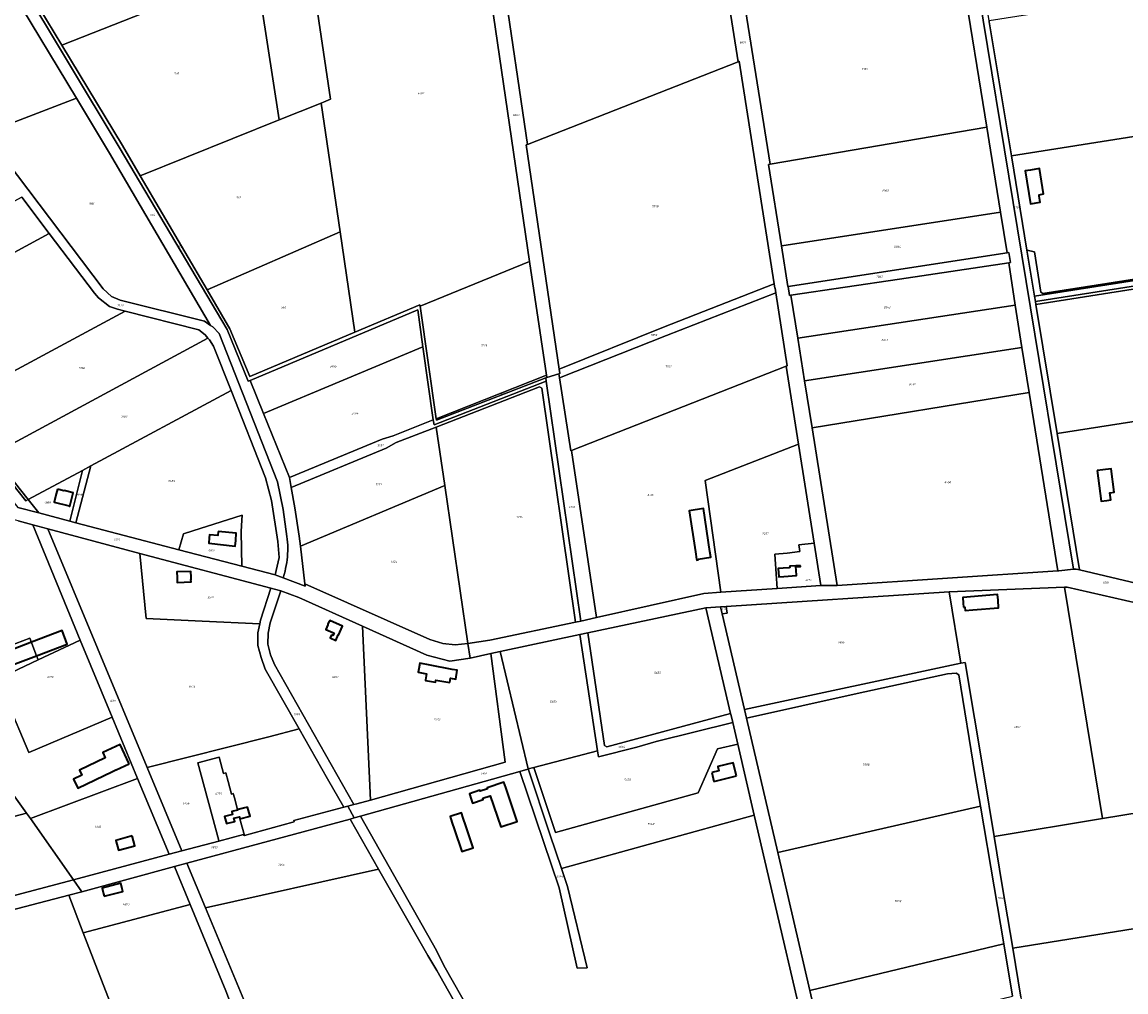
# Model space of a CAD drawing. Extents: x 177930 to 190767, y 381068 to 392034.
# Tile 307 of 318: x 186412 to 187385, y 385184 to 386039. Entities that reach past the tile are written whole.
import ezdxf
from ezdxf.enums import TextEntityAlignment as Align

# ---------------------------------------------------------------- set-up
doc = ezdxf.new("R2010")
doc.units = 0
for name, color, linetype, lineweight in [('B-XX-KG-GRENS_PERCEEL-GV', 150, 'Continuous', 25), ('B-XX-KG-GRENS_PERCEEL-S', 150, 'Continuous', 25), ('B-XX-OG-BEBOUWING-G', 7, 'Continuous', 35)]:
    doc.layers.add(name, color=color, linetype=linetype, lineweight=lineweight)
doc.styles.add('NLCS-ISO', font='NLCS-ISO.ttf', dxfattribs={"height": 1.8})

# ---------------------------------------------------------------- blocks, each defined once
blk = doc.blocks.new('SKG-PERCEELNUMMER-SO')
at = {"layer": 'DefPoints'}
blk.add_point((0, 0), dxfattribs=at)
at = {"style": 'NLCS-ISO', "oblique": 10, "flags": 1}
blk.add_attdef('GEMEENTECODE', text='', height=1.8, dxfattribs=at).set_placement((-0.5, 2.55), align=Align.MIDDLE_RIGHT)
at = {"style": 'NLCS-ISO', "oblique": 10}
blk.add_attdef('PERCEELNUMMER', text='', height=1.8, dxfattribs=at).set_placement((0, 0), align=Align.MIDDLE_CENTER)
at = {"style": 'NLCS-ISO', "oblique": 10, "flags": 1}
blk.add_attdef('SECTIE', text='', height=1.8, dxfattribs=at).set_placement((0.5, 2.5), align=Align.MIDDLE_LEFT)

msp = doc.modelspace()

# ---------------------------------------------------------------- linework, layer by layer
at = {"layer": 'B-XX-KG-GRENS_PERCEEL-GV'}
for points in [[(186859.629, 385827.951), (186822.424, 386081.296), (186815.259, 386129.486), (186802.593, 386214.678), (186705.28, 386176.325), (186656.521, 386156.807), (186684.162, 385970.88), (186675.985, 385967.599), (186692.534, 385854.113), (186705.455, 385765.509), (186762.821, 385789.62), (186763.004, 385788.36)], [(186656.521, 386156.807), (186628.379, 386145.71), (186551.681, 386115.406), (186420.358, 386063.701), (186447.405, 386018.709), (186618.25, 386086.234), (186638.709, 385952.642), (186675.985, 385967.599), (186684.162, 385970.88)], [(186835.956, 386078.46), (186836.177, 386076.962), (186857.734, 385931.041), (187043.309, 386003.978), (187019.862, 386152.69)], [(186835.956, 386078.46), (186827.7, 386134.348), (186815.259, 386129.486), (186822.424, 386081.296), (186859.629, 385827.951), (186874.365, 385727.587), (186874.636, 385725.743), (186885.304, 385728.923), (186886.161, 385729.179), (186885.593, 385733.044), (186856.561, 385930.58), (186857.734, 385931.041), (186836.177, 386076.962)], [(187304.531, 385797.439), (187297.885, 385837.846), (187284.198, 385921.062), (187264.75, 386039.306), (187264.625, 386040.065), (187252.908, 386111.302), (187247.965, 386110.547), (187339.09, 385556.509), (187341.405, 385556.736), (187344.232, 385556.065), (187324.447, 385676.349), (187305.742, 385790.067), (187305.342, 385792.505)], [(187594.862, 386092.187), (187264.625, 386040.065), (187264.75, 386039.306), (187284.198, 385921.062), (187613.439, 385973.027), (187594.981, 386091.427)], [(186516.276, 385903.515), (186638.709, 385952.642), (186618.25, 386086.234), (186447.405, 386018.709), (186500.729, 385930.007)], [(187241.158, 386078.98), (187049.845, 386049.726), (187071.629, 385913.677), (187262.565, 385946.369)], [(186404.22, 386065.085), (186312.569, 386029.689), (186379.822, 385940.943), (186460.134, 385971.888)], [(186161.183, 385921.469), (186164.18, 385917.688), (186165.265, 385918.511), (186183.622, 385895.191), (186182.365, 385894.381), (186231.601, 385832.628), (186297.063, 385750.523), (186408.365, 385610.925), (186427.042, 385606.144), (186417.599, 385617.988), (186415.602, 385616.915), (186383.851, 385656.427), (186386.016, 385657.598), (186350.622, 385701.989), (186292.56, 385774.81), (186267.336, 385806.445), (186192.81, 385899.914), (186190.796, 385898.808), (186127.751, 385978.416), (186083.061, 386034.847), (186074.24, 386031.161), (186148.728, 385937.183), (186158.593, 385924.736)], [(187043.309, 386003.978), (186857.734, 385931.041), (186856.561, 385930.58), (186885.593, 385733.044), (186977.528, 385769.913), (187075.08, 385808.319), (187044.268, 386004.355)], [(186379.822, 385940.943), (186483.699, 385803.868), (186490.997, 385796.969), (186498.815, 385793.888), (186573.043, 385775.248), (186578.46, 385771.547), (186489.276, 385923.315), (186460.134, 385971.888)], [(187297.885, 385837.846), (187304.536, 385836.486), (187310.152, 385800.951), (187312.044, 385799.552), (187420.9, 385816.709), (187525.503, 385833.55), (187631.835, 385850.026), (187632.481, 385851.138), (187613.974, 385969.598), (187613.439, 385973.027), (187284.198, 385921.062)], [(186638.709, 385952.642), (186516.276, 385903.515), (186575.381, 385802.801), (186692.534, 385854.113), (186675.985, 385967.599)], [(187070.662, 385913.512), (187070.151, 385913.424), (187081.531, 385841.667), (187081.827, 385841.712), (187274.717, 385871.313), (187265.859, 385926.019), (187262.565, 385946.369), (187071.629, 385913.677)], [(186411.905, 385884.503), (186267.336, 385806.445), (186292.56, 385774.81), (186436.141, 385852.537)], [(187280.506, 385835.579), (187274.717, 385871.313), (187081.827, 385841.712), (187081.531, 385841.667), (187087.224, 385805.72), (187087.423, 385805.751), (187280.517, 385835.51)], [(186436.141, 385852.537), (186292.56, 385774.81), (186350.622, 385701.989), (186503.237, 385784.069), (186496.414, 385785.792), (186489.427, 385788.306), (186479.725, 385795.891), (186476.082, 385799.858)], [(186575.381, 385802.801), (186595.508, 385768.505), (186612.924, 385726.617), (186705.455, 385765.509), (186692.534, 385854.113)], [(187312.044, 385799.552), (187310.152, 385800.951), (187304.536, 385836.486), (187297.885, 385837.846), (187304.531, 385797.439), (187632.839, 385848.846), (187632.481, 385851.138), (187631.835, 385850.026), (187525.503, 385833.55), (187420.9, 385816.709)], [(187304.531, 385797.439), (187305.342, 385792.505), (187633.61, 385843.906), (187632.839, 385848.846)], [(187280.517, 385835.51), (187087.423, 385805.751), (187088.644, 385797.992), (187089.929, 385798.182), (187185.752, 385812.366), (187281.932, 385826.774), (187283.463, 385827.003), (187282.049, 385835.746)], [(187305.342, 385792.505), (187305.742, 385790.067), (187633.949, 385841.733), (187633.61, 385843.906)], [(187633.949, 385841.733), (187305.742, 385790.067), (187324.447, 385676.349), (187651.839, 385727.228)], [(186859.629, 385827.951), (186763.004, 385788.36), (186777.369, 385689.296), (186874.365, 385727.587)], [(187287.668, 385789.341), (187281.932, 385826.774), (187185.752, 385812.366), (187089.929, 385798.182), (187095.976, 385760.362)], [(187075.08, 385808.319), (186977.528, 385769.913), (186885.593, 385733.044), (186886.161, 385729.179), (186885.304, 385728.923), (186885.842, 385725.448), (186980.383, 385762.536), (187076.637, 385800.361), (187076.012, 385804.398), (187075.715, 385804.28)], [(186896.581, 385661.245), (187085.86, 385735.692), (187086.604, 385735.985), (187076.637, 385800.361), (186980.383, 385762.536), (186885.842, 385725.448), (186895.837, 385660.952)], [(187287.668, 385789.341), (187095.976, 385760.362), (187102.022, 385722.543), (187293.404, 385751.909)], [(186350.622, 385701.989), (186386.016, 385657.598), (186576.072, 385760.395), (186573.53, 385763.354), (186568.058, 385767.702), (186503.237, 385784.069)], [(186613.332, 385723.053), (186625.099, 385693.873), (186765.589, 385752.617), (186760.979, 385785.142)], [(186465.552, 385643.754), (186472.887, 385647.695), (186596.48, 385714.105), (186581.031, 385753.188), (186577.505, 385758.727), (186576.072, 385760.395), (186386.016, 385657.598), (186417.599, 385617.988)], [(186625.099, 385693.873), (186647.836, 385637.485), (186729.655, 385671.203), (186739.214, 385674.234), (186774.714, 385688.249), (186765.589, 385752.617)], [(187293.404, 385751.909), (187102.022, 385722.543), (187108.696, 385681.164), (187299.761, 385712.348)], [(186885.304, 385728.923), (186874.636, 385725.743), (186873.771, 385725.406), (186874.211, 385722.352), (186904.739, 385510.9), (186918.479, 385513.954), (186896.581, 385661.245), (186895.837, 385660.952), (186885.842, 385725.448)], [(187096.628, 385666.951), (187085.86, 385735.692), (186896.581, 385661.245), (186918.479, 385513.954), (187013.101, 385535.265), (187028.274, 385536.298), (187014.267, 385634.765)], [(186647.836, 385637.485), (186649.449, 385628.577), (186733.215, 385663.295), (186742.098, 385668.265), (186777.246, 385681.954), (186868.347, 385717.436), (186870.246, 385716.138), (186900.074, 385509.924), (186904.739, 385510.9), (186874.211, 385722.352), (186775.331, 385683.893), (186774.714, 385688.249), (186739.214, 385674.234), (186729.655, 385671.203)], [(186874.636, 385725.743), (186874.365, 385727.587), (186777.369, 385689.296), (186777.567, 385687.928), (186873.771, 385725.406)], [(187324.447, 385676.349), (187344.232, 385556.065), (187691.462, 385473.616), (187651.839, 385727.228)], [(186550.305, 385573.787), (186554.526, 385587.774), (186562.843, 385590.419), (186606.1, 385604.087), (186605.719, 385595.183), (186605.445, 385589.51), (186606.015, 385559.279), (186635.295, 385551.654), (186638.711, 385566.965), (186637.591, 385581.117), (186632.128, 385617.185), (186626.927, 385637.08), (186596.48, 385714.105), (186472.887, 385647.695), (186459.692, 385597.545), (186514.614, 385583.081)], [(186900.074, 385509.924), (186870.246, 385716.138), (186868.347, 385717.436), (186777.246, 385681.954), (186784.807, 385630.392), (186805.246, 385491.019), (186824.482, 385494.109)], [(187108.696, 385681.164), (187130.745, 385542.343), (187325.286, 385555.166), (187299.761, 385712.348)], [(186777.246, 385681.954), (186742.098, 385668.265), (186733.215, 385663.295), (186649.449, 385628.577), (186652.702, 385610.604), (186656.574, 385585.706), (186657.589, 385576.948), (186784.807, 385630.392)], [(187028.274, 385536.298), (187077.674, 385539.66), (187076.863, 385552.475), (187075.774, 385569.7), (187086.514, 385570.859), (187097.726, 385572.064), (187097.475, 385574.169), (187096.996, 385577.994), (187110.316, 385579.572), (187096.628, 385666.951), (187014.267, 385634.765)], [(186386.016, 385657.598), (186383.851, 385656.427), (186415.602, 385616.915), (186417.599, 385617.988)], [(186424.972, 385480.265), (186426.358, 385476.618), (186463.521, 385494.038), (186421.657, 385595.698), (186408.83, 385599.116), (186233.783, 385644.278), (186215.129, 385616.815), (186325.659, 385466.64), (186346.042, 385439.03), (186358.164, 385444.704), (186327.488, 385525.275), (186374.32, 385542.9), (186393.152, 385492.653), (186400.584, 385488.88), (186419.019, 385495.923)], [(186465.552, 385643.754), (186417.599, 385617.988), (186427.042, 385606.144), (186454.301, 385598.965)], [(186459.692, 385597.545), (186472.887, 385647.695), (186465.552, 385643.754), (186454.301, 385598.965)], [(186661.437, 385543.731), (186771.657, 385494.648), (186783.096, 385491.005), (186793.945, 385489.938), (186805.246, 385491.019), (186784.807, 385630.392), (186657.589, 385576.948)], [(186554.526, 385587.774), (186550.305, 385573.787), (186606.015, 385559.279), (186605.445, 385589.51), (186605.719, 385595.183), (186606.1, 385604.087), (186562.843, 385590.419)], [(186491.568, 385426.13), (186513.929, 385371.99), (186541.783, 385305.288), (186553.035, 385308.264), (186522.489, 385381.76), (186435.058, 385592.126), (186421.657, 385595.698), (186463.521, 385494.038)], [(186629.67, 385408.916), (186656.49, 385415.711), (186626.37, 385468.567), (186622.976, 385478.883), (186620.181, 385489.311), (186620.144, 385500.462), (186621.783, 385508.511), (186570.841, 385510.891), (186521.489, 385513.1), (186516.066, 385570.534), (186435.058, 385592.126), (186522.489, 385381.76)], [(187116.158, 385542.279), (187110.316, 385579.572), (187096.996, 385577.994), (187097.475, 385574.169), (187097.726, 385572.064), (187086.514, 385570.859), (187075.774, 385569.7), (187076.863, 385552.475), (187077.674, 385539.66)], [(186631.466, 385539.742), (186516.066, 385570.534), (186521.489, 385513.1), (186570.841, 385510.891), (186621.783, 385508.511), (186622.398, 385511.526)], [(186426.358, 385476.618), (186424.972, 385480.265), (186419.019, 385495.923), (186400.584, 385488.88), (186393.152, 385492.653), (186374.32, 385542.9), (186327.488, 385525.275), (186358.164, 385444.704), (186390.797, 385459.975)], [(186681.58, 385371.682), (186695.778, 385346.766), (186699.326, 385347.708), (186704.536, 385349.089), (186634.842, 385472.427), (186631.332, 385481.171), (186628.862, 385490.421), (186629.108, 385500.075), (186630.802, 385509.175), (186640.259, 385537.396), (186631.466, 385539.742), (186622.398, 385511.526), (186621.783, 385508.511), (186620.144, 385500.462), (186620.181, 385489.311), (186622.976, 385478.883), (186626.37, 385468.567), (186656.49, 385415.711)], [(186704.536, 385349.089), (186707.393, 385349.847), (186719.303, 385353.006), (186712.199, 385506.403), (186656.238, 385531.607), (186640.259, 385537.396), (186630.802, 385509.175), (186629.108, 385500.075), (186628.862, 385490.421), (186631.332, 385481.171), (186634.842, 385472.427)], [(187239.791, 385473.652), (187229.328, 385536.524), (187032.962, 385523.656), (187033.861, 385517.926), (187029.189, 385517.127), (187048.911, 385432.987)], [(187229.328, 385536.524), (187239.791, 385473.652), (187243.475, 385474.437), (187259.805, 385376.219), (187269.029, 385320.911), (187364.496, 385336.659), (187330.901, 385540.645)], [(187330.901, 385540.645), (187364.496, 385336.659), (187482.896, 385356.189), (187456.752, 385512.534), (187333.299, 385540.742)], [(186911.052, 385500.419), (186925.529, 385401.083), (186927.622, 385399.891), (187036.716, 385429.355), (187015.018, 385522.481)], [(187151.91, 384990.957), (187149.541, 385001.123), (187135.095, 385063.119), (187128.854, 385089.902), (187117.292, 385139.524), (187106.65, 385185.193), (187078.33, 385306.734), (187050.712, 385425.255), (187048.911, 385432.987), (187029.189, 385517.127), (187027.739, 385523.314), (187015.018, 385522.481), (187036.716, 385429.355), (187037.107, 385427.681), (187038.573, 385421.387), (187043.015, 385402.323), (187057.614, 385339.67), (187115.94, 385089.357), (187156.795, 384914.02), (187156.976, 384913.242), (187170.535, 384855.052), (187184.057, 384852.998), (187163.366, 384941.791)], [(187032.962, 385523.656), (187027.739, 385523.314), (187029.189, 385517.127), (187033.861, 385517.926)], [(186825.386, 385482.24), (186807.147, 385478.05), (186789.404, 385475.656), (186768.994, 385480.821), (186712.199, 385506.403), (186719.303, 385353.006), (186838.103, 385386.52)], [(186863.434, 385381.779), (186919.391, 385396.568), (186903.955, 385498.913), (186833.627, 385483.989), (186858.432, 385380.449)], [(187038.573, 385421.387), (187037.107, 385427.681), (187036.716, 385429.355), (186927.622, 385399.891), (186925.529, 385401.083), (186911.052, 385500.419), (186903.955, 385498.913), (186919.391, 385396.568), (186920.221, 385391.068), (186953.99, 385399.734), (186971.2, 385404.565)], [(186399.08, 385440.228), (186418.074, 385394.949), (186491.568, 385426.13), (186463.521, 385494.038), (186426.358, 385476.618), (186390.797, 385459.975)], [(186858.432, 385380.449), (186833.627, 385483.989), (186825.386, 385482.24), (186838.103, 385386.52), (186719.303, 385353.006), (186707.393, 385349.847), (186704.536, 385349.089), (186699.326, 385347.708), (186705.096, 385337.289), (186710.517, 385338.755), (186850.889, 385378.33), (186857.943, 385380.319)], [(186190.744, 385433.226), (186162.074, 385426.126), (186204.703, 385287.535), (186244.392, 385297.364), (186265.817, 385302.67), (186299.014, 385310.892), (186316.883, 385245.577), (186321.931, 385246.776), (186303.825, 385312.025), (186416.078, 385341.579), (186359.001, 385420.999), (186346.042, 385439.03), (186325.659, 385466.64)], [(187078.33, 385306.734), (187257.035, 385347.613), (187252.435, 385374.793), (187237.943, 385463.539), (187235.573, 385464.933), (187227.82, 385464.232), (187148.379, 385447.001), (187050.712, 385425.255)], [(186416.078, 385341.579), (186419.63, 385336.666), (186513.929, 385371.99), (186491.568, 385426.13), (186418.074, 385394.949), (186399.08, 385440.228), (186383.974, 385432.998), (186368.234, 385425.435), (186359.001, 385420.999)], [(186863.434, 385381.779), (186882.524, 385324.361), (187008.091, 385359.569), (187025.31, 385398.332), (187043.015, 385402.323), (187038.573, 385421.387), (186971.2, 385404.565), (186953.99, 385399.734), (186920.221, 385391.068), (186919.391, 385396.568)], [(186656.49, 385415.711), (186629.67, 385408.916), (186522.489, 385381.76), (186553.035, 385308.264), (186585.796, 385316.928), (186585.631, 385317.535), (186567.14, 385385.732), (186586.061, 385390.794), (186589.846, 385376.558), (186591.768, 385377.08), (186593.817, 385369.387), (186596.74, 385358.362), (186598.37, 385358.798), (186599.344, 385355.13), (186601.821, 385345.806), (186602.154, 385344.551), (186611.031, 385346.87), (186611.861, 385343.743), (186613.152, 385338.884), (186604.263, 385336.523), (186608.179, 385321.779), (186651.02, 385333.61), (186652.093, 385333.906), (186651.76, 385335.036), (186695.778, 385346.766), (186681.58, 385371.682)], [(186863.434, 385381.779), (186858.432, 385380.449), (186877.373, 385322.917), (186887.642, 385292.617), (187057.614, 385339.67), (187043.015, 385402.323), (187025.31, 385398.332), (187008.091, 385359.569), (186882.524, 385324.361)], [(186599.344, 385355.13), (186598.37, 385358.798), (186596.74, 385358.362), (186593.817, 385369.387), (186591.768, 385377.08), (186589.846, 385376.558), (186586.061, 385390.794), (186567.14, 385385.732), (186585.631, 385317.535), (186585.796, 385316.928), (186607.389, 385322.638), (186607.877, 385321.696), (186608.179, 385321.779), (186604.263, 385336.523), (186613.152, 385338.884), (186611.861, 385343.743), (186611.031, 385346.87), (186602.154, 385344.551), (186601.821, 385345.806)], [(187115.94, 385089.357), (187057.614, 385339.67), (186887.642, 385292.617), (186892.95, 385276.956), (186910.35, 385205.223), (186901.594, 385204.748), (186885.707, 385275.819), (186850.889, 385378.33), (186710.517, 385338.755), (186777.512, 385220.401), (186784.061, 385207.06), (186857.021, 385078.432), (187012.372, 385084.987)], [(186857.943, 385380.319), (186850.889, 385378.33), (186885.707, 385275.819), (186901.594, 385204.748), (186910.35, 385205.223), (186892.95, 385276.956), (186887.642, 385292.617), (186877.373, 385322.917), (186858.432, 385380.449)], [(186457.537, 385282.825), (186541.783, 385305.288), (186513.929, 385371.99), (186419.63, 385336.666)], [(187364.496, 385336.659), (187269.029, 385320.911), (187276.224, 385277.772), (187285.383, 385222.443), (187499.521, 385256.769), (187482.896, 385356.189)], [(186416.078, 385341.579), (186303.825, 385312.025), (186321.931, 385246.776), (186457.537, 385282.825), (186419.63, 385336.666)], [(186705.096, 385337.289), (186699.326, 385347.708), (186695.778, 385346.766), (186651.76, 385335.036), (186652.093, 385333.906), (186651.02, 385333.61), (186608.179, 385321.779), (186607.877, 385321.696), (186607.389, 385322.638), (186585.796, 385316.928), (186553.035, 385308.264), (186541.783, 385305.288), (186457.537, 385282.825), (186464.925, 385272.289), (186546.546, 385294.379), (186557.367, 385297.308), (186701.409, 385336.291)], [(187106.65, 385185.193), (187277.522, 385226.363), (187269.044, 385276.663), (187257.035, 385347.613), (187078.33, 385306.734)], [(186701.409, 385336.291), (186557.367, 385297.308), (186573.83, 385257.977), (186726.529, 385292.168)], [(186726.529, 385292.168), (186769.852, 385216.073), (186777.855, 385202.694), (186828.181, 385113.872), (186956.724, 384887.004), (186967.059, 384885.409), (186962.376, 384892.694), (186857.021, 385078.432), (186784.061, 385207.06), (186777.512, 385220.401), (186710.517, 385338.755), (186705.096, 385337.289), (186701.409, 385336.291)], [(186464.925, 385272.289), (186453.361, 385269.262), (186466.214, 385236.069), (186560.349, 385261.019), (186546.546, 385294.379)], [(186623.873, 384938.384), (186642.142, 385055.767), (186627.879, 385108.407), (186612.169, 385166.386), (186573.83, 385257.977), (186557.367, 385297.308), (186546.546, 385294.379), (186560.349, 385261.019), (186591.807, 385184.991), (186599.494, 385164.528), (186605.64, 385143.466), (186615.234, 385109.015), (186629.375, 385058.232), (186629.808, 385050.46), (186623.118, 385008.559), (186619.385, 384985.174), (186614.621, 384939.751)], [(186828.181, 385113.872), (186777.855, 385202.694), (186769.852, 385216.073), (186726.529, 385292.168), (186573.83, 385257.977), (186612.169, 385166.386), (186627.879, 385108.407), (186746.481, 385111.643), (186766.79, 385112.197), (186806.674, 385113.285)], [(186362.176, 385245.395), (186371.852, 385204.069), (186395.755, 385101.977), (186429.704, 385102.971), (186470.953, 385104.492), (186516.736, 385105.595), (186466.214, 385236.069), (186453.361, 385269.262)], [(186516.736, 385105.595), (186538.668, 385106.123), (186615.234, 385109.015), (186605.64, 385143.466), (186599.494, 385164.528), (186591.807, 385184.991), (186560.349, 385261.019), (186466.214, 385236.069)], [(187285.383, 385222.443), (187292.506, 385179.415), (187303.573, 385112.231), (187305.12, 385109.416), (187307.637, 385109.046), (187405.97, 385126.176), (187507.155, 385144.134), (187508.042, 385144.284), (187508.4, 385142.174), (187513.33, 385143.011), (187512.972, 385145.121), (187518.046, 385145.982), (187499.521, 385256.769)], [(187285.302, 385180.201), (187277.522, 385226.363), (187106.65, 385185.193), (187117.292, 385139.524)]]:
    msp.add_lwpolyline(points, close=True, dxfattribs=at)
for points in [[(186404.22, 386065.085), (186460.134, 385971.888), (186489.276, 385923.315), (186578.46, 385771.547), (186580.401, 385770.221), (186586.038, 385764.458), (186637.31, 385633.55), (186642.442, 385609.095), (186645.751, 385585.538), (186646.027, 385582.976), (186646.226, 385580.407), (186646.348, 385577.834), (186646.394, 385575.258), (186646.362, 385572.681), (186646.254, 385570.107), (186646.069, 385567.537), (186645.807, 385564.974), (186645.468, 385562.42), (186645.054, 385559.877), (186644.564, 385557.348), (186643.998, 385554.834), (186642.294, 385549.019), (186661.67, 385541.717), (186661.437, 385543.731), (186657.589, 385576.948), (186656.574, 385585.706), (186652.702, 385610.604), (186649.449, 385628.577), (186647.836, 385637.485), (186625.099, 385693.873), (186613.332, 385723.053), (186611.662, 385722.351), (186592.95, 385767.819), (186497.903, 385928.548), (186363.41, 386152)], [(186363.41, 386152), (186497.903, 385928.548), (186592.95, 385767.819), (186611.662, 385722.351), (186613.332, 385723.053), (186760.979, 385785.142), (186765.589, 385752.617), (186774.714, 385688.249), (186775.331, 385683.893), (186874.211, 385722.352), (186873.771, 385725.406), (186777.567, 385687.928), (186777.369, 385689.296), (186763.004, 385788.36), (186762.821, 385789.62), (186705.455, 385765.509), (186612.924, 385726.617), (186595.508, 385768.505), (186575.381, 385802.801), (186516.276, 385903.515), (186500.729, 385930.007), (186447.405, 386018.709), (186420.358, 386063.701), (186388.609, 386116.513)], [(187019.862, 386152.69), (187043.309, 386003.978), (187044.268, 386004.355), (187075.08, 385808.319), (187075.715, 385804.28), (187076.012, 385804.398), (187076.637, 385800.361), (187086.604, 385735.985), (187085.86, 385735.692), (187096.628, 385666.951), (187110.316, 385579.572), (187116.158, 385542.279), (187128.91, 385542.222), (187130.745, 385542.343), (187108.696, 385681.164), (187102.022, 385722.543), (187095.976, 385760.362), (187089.929, 385798.182), (187088.644, 385797.992), (187087.423, 385805.751), (187087.224, 385805.72), (187081.531, 385841.667), (187070.151, 385913.424), (187070.662, 385913.512), (187071.629, 385913.677), (187049.845, 386049.726)], [(187241.158, 386078.98), (187262.565, 385946.369), (187265.859, 385926.019), (187274.717, 385871.313), (187280.506, 385835.579), (187280.517, 385835.51), (187282.049, 385835.746), (187283.463, 385827.003), (187281.932, 385826.774), (187287.668, 385789.341), (187293.404, 385751.909), (187299.761, 385712.348), (187325.286, 385555.166), (187326.122, 385555.236), (187339.09, 385556.509), (187247.965, 386110.547)], [(186411.905, 385884.503), (186436.141, 385852.537), (186476.082, 385799.858), (186479.725, 385795.891), (186489.427, 385788.306), (186496.414, 385785.792), (186503.237, 385784.069), (186568.058, 385767.702), (186573.53, 385763.354), (186576.072, 385760.395), (186577.505, 385758.727), (186581.031, 385753.188), (186596.48, 385714.105), (186626.927, 385637.08), (186632.128, 385617.185), (186637.591, 385581.117), (186638.711, 385566.965), (186635.295, 385551.654), (186642.294, 385549.019), (186643.998, 385554.834), (186644.564, 385557.348), (186645.054, 385559.877), (186645.468, 385562.42), (186645.807, 385564.974), (186646.069, 385567.537), (186646.254, 385570.107), (186646.362, 385572.681), (186646.394, 385575.258), (186646.348, 385577.834), (186646.226, 385580.407), (186646.027, 385582.976), (186645.751, 385585.538), (186642.442, 385609.095), (186637.31, 385633.55), (186586.038, 385764.458), (186580.401, 385770.221), (186578.46, 385771.547), (186573.043, 385775.248), (186498.815, 385793.888), (186490.997, 385796.969), (186483.699, 385803.868), (186379.822, 385940.943)], [(186408.83, 385599.116), (186421.657, 385595.698), (186435.058, 385592.126), (186516.066, 385570.534), (186631.466, 385539.742), (186640.259, 385537.396), (186656.238, 385531.607), (186712.199, 385506.403), (186768.994, 385480.821), (186789.404, 385475.656), (186807.147, 385478.05), (186805.246, 385491.019), (186793.945, 385489.938), (186783.096, 385491.005), (186771.657, 385494.648), (186661.437, 385543.731), (186661.67, 385541.717), (186642.294, 385549.019), (186635.295, 385551.654), (186606.015, 385559.279), (186550.305, 385573.787), (186514.614, 385583.081), (186459.692, 385597.545), (186454.301, 385598.965), (186427.042, 385606.144), (186408.365, 385610.925)], [(187691.462, 385473.616), (187344.232, 385556.065), (187341.405, 385556.736), (187339.09, 385556.509), (187326.122, 385555.236), (187325.286, 385555.166), (187130.745, 385542.343), (187128.91, 385542.222), (187116.158, 385542.279), (187077.674, 385539.66), (187028.274, 385536.298), (187013.101, 385535.265), (186918.479, 385513.954), (186904.739, 385510.9), (186900.074, 385509.924), (186824.482, 385494.109), (186805.246, 385491.019), (186807.147, 385478.05), (186825.386, 385482.24), (186833.627, 385483.989), (186903.955, 385498.913), (186911.052, 385500.419), (187015.018, 385522.481), (187027.739, 385523.314), (187032.962, 385523.656), (187229.328, 385536.524), (187330.901, 385540.645), (187333.299, 385540.742), (187456.752, 385512.534)], [(187292.506, 385179.415), (187285.383, 385222.443), (187276.224, 385277.772), (187269.029, 385320.911), (187259.805, 385376.219), (187243.475, 385474.437), (187239.791, 385473.652), (187048.911, 385432.987), (187050.712, 385425.255), (187148.379, 385447.001), (187227.82, 385464.232), (187235.573, 385464.933), (187237.943, 385463.539), (187252.435, 385374.793), (187257.035, 385347.613), (187269.044, 385276.663), (187277.522, 385226.363), (187285.302, 385180.201)], [(186362.176, 385245.395), (186453.361, 385269.262), (186464.925, 385272.289), (186457.537, 385282.825), (186321.931, 385246.776)]]:
    msp.add_lwpolyline(points, dxfattribs=at)
at = {"layer": 'B-XX-OG-BEBOUWING-G'}
for points in [[(187301.206, 385908.534), (187296.478, 385907.771), (187301.153, 385878.827), (187309.686, 385880.205), (187308.829, 385885.511), (187308.623, 385886.787), (187312.525, 385887.417), (187308.917, 385909.778)], [(187359.783, 385643.483), (187363.291, 385616.587), (187368.25, 385617.234), (187371.789, 385617.696), (187370.971, 385623.955), (187374.796, 385624.454), (187372.109, 385645.09), (187364.731, 385644.128)], [(186443.352, 385627.032), (186442.336, 385623.019), (186440.497, 385615.755), (186453.831, 385612.378), (186453.786, 385612.199), (186454.201, 385612.093), (186455.429, 385616.94), (186457.183, 385623.864), (186449.22, 385625.882), (186449.14, 385625.565)], [(187008.198, 385565.549), (187019.28, 385567.243), (187018.523, 385572.181), (187012.709, 385610.056), (187000.205, 385608.141), (187005.789, 385571.88), (187006.785, 385565.358), (187006.89, 385565.374), (187006.992, 385564.695), (187008.298, 385564.895)], [(186585.165, 385589.839), (186584.811, 385586.214), (186577.448, 385586.944), (186577.283, 385584.38), (186576.756, 385579.408), (186600.001, 385576.943), (186600.528, 385581.921), (186601.082, 385588.348)], [(186561.069, 385547.646), (186561.26, 385547.652), (186561.199, 385549.661), (186561.05, 385554.661), (186548.71, 385554.29), (186548.861, 385549.291), (186548.92, 385547.282), (186548.993, 385544.954), (186561.159, 385545.455)], [(187241.949, 385523.152), (187243.185, 385523.25), (187243.427, 385520.201), (187250.21, 385520.739), (187273.006, 385522.547), (187272.49, 385529.191), (187272.102, 385534.182), (187241.292, 385531.779), (187241.68, 385526.791)], [(186685.036, 385498.628), (186683.815, 385495.975), (186688.697, 385493.729), (186690.943, 385498.681), (186691.243, 385498.544), (186694.778, 385506.336), (186683.561, 385511.345), (186683.19, 385510.515), (186682.545, 385510.268), (186681.624, 385508.204), (186681.87, 385507.56), (186680.026, 385503.553), (186686.031, 385500.79), (186687.23, 385500.238), (186686.235, 385498.076)], [(186506.623, 385384.856), (186498.811, 385402.058), (186483.487, 385395.099), (186485.575, 385390.178), (186462.857, 385379.388), (186465.002, 385374.872), (186457.64, 385371.375), (186461.312, 385363.643), (186491.891, 385378.166), (186491.804, 385378.357), (186494.972, 385379.796), (186495.059, 385379.605)], [(186818.311, 385354.664), (186824.946, 385356.894), (186834.191, 385329.378), (186848.543, 385334.196), (186838.526, 385364.039), (186836.941, 385368.761), (186822.264, 385363.83), (186822.566, 385362.931), (186816.104, 385360.759), (186815.799, 385361.668), (186806.546, 385358.56), (186808.139, 385353.821), (186809.318, 385350.313), (186818.711, 385353.47)], [(186793.285, 385326.955), (186799.713, 385307.69), (186809.71, 385311.025), (186803.279, 385330.291), (186801.021, 385337.051), (186799.439, 385341.787), (186789.449, 385338.452), (186791.031, 385333.71)], [(186509.234, 385321.54), (186494.974, 385317.544), (186497.377, 385308.774), (186511.637, 385312.77)], [(186484.731, 385268.194), (186501.191, 385272.584), (186500.569, 385274.92), (186499.282, 385279.749), (186482.817, 385275.361), (186484.104, 385270.531)]]:
    msp.add_lwpolyline(points, close=True, dxfattribs=at)
for points in [[(187098.173, 385559.767), (187094.282, 385559.499), (187088.922, 385559.127), (187088.983, 385557.969), (187088.217, 385557.916), (187083.219, 385557.57), (187078.617, 385557.251), (187079.135, 385549.773), (187083.66, 385550.097), (187094.81, 385550.894), (187094.453, 385555.881), (187094.317, 385558.751), (187098.236, 385558.992), (187098.206, 385559.307)], [(187098.206, 385559.307), (187098.173, 385559.767)], [(186396.861, 385469.535), (186424.972, 385480.265), (186452.087, 385490.575), (186447.579, 385502.431), (186420.464, 385492.121), (186392.291, 385481.419), (186373.312, 385531.383), (186371.287, 385537.048), (186357.756, 385531.859), (186359.853, 385526.271), (186370.519, 385498.191)], [(186789.257, 385456.6), (186789.963, 385460.437), (186794.445, 385459.613), (186795.879, 385467.433), (186791.397, 385468.255), (186771.819, 385471.849), (186771.851, 385472.025), (186762.713, 385473.702), (186761.812, 385468.789), (186761.248, 385465.715), (186768.831, 385464.322), (186767.866, 385459.071)], [(186767.866, 385459.071), (186767.766, 385458.529), (186776.535, 385456.917), (186776.894, 385458.872), (186789.257, 385456.6)], [(187041.824, 385374.287), (187038.998, 385385.95), (187025.432, 385382.663), (187026.372, 385378.784), (187020.171, 385377.281)], [(187020.171, 385377.281), (187022.056, 385369.497)], [(187022.056, 385369.497), (187041.824, 385374.287)], [(186602.135, 385344.621), (186602.224, 385344.288), (186597.165, 385342.944), (186597.856, 385340.344), (186590.7, 385338.442), (186592.339, 385332.274), (186599.697, 385334.229), (186598.952, 385337.033), (186603.786, 385338.317), (186604.263, 385336.523), (186613.152, 385338.884), (186611.861, 385343.743)], [(186611.03, 385346.87), (186602.135, 385344.621)], [(186611.861, 385343.743), (186611.03, 385346.87)]]:
    msp.add_lwpolyline(points, dxfattribs=at)

# ---------------------------------------------------------------- block references
at = {"layer": 'B-XX-KG-GRENS_PERCEEL-S'}
for p, values in [((187047.385, 386020.952), {'PERCEELNUMMER': '8951'}), ((186548.449, 385993.675), {'PERCEELNUMMER': '560'}), ((187154.901, 385997.672), {'PERCEELNUMMER': '8189'}), ((186763.801, 385976.255), {'PERCEELNUMMER': '6407'}), ((186847.659, 385957.096), {'PERCEELNUMMER': '8669'}), ((186603.021, 385884.418), {'PERCEELNUMMER': '561'}), ((187173.126, 385890.477), {'PERCEELNUMMER': '8865'}), ((186473.312, 385878.87), {'PERCEELNUMMER': '1981'}), ((186970.109, 385876.465), {'PERCEELNUMMER': '7858'}), ((187288.887, 385875.613), {'PERCEELNUMMER': '5709'}), ((186527.248, 385869.208), {'PERCEELNUMMER': '554'}), ((186551.185, 385840.945), {'PERCEELNUMMER': '555'}), ((187183.77, 385840.982), {'PERCEELNUMMER': '8864'}), ((187167.81, 385814.503), {'PERCEELNUMMER': '7862'}), ((186498.786, 385789.31), {'PERCEELNUMMER': '1979'}), ((186642.704, 385787.578), {'PERCEELNUMMER': '562'}), ((187174.535, 385787.515), {'PERCEELNUMMER': '8843'}), ((186969.119, 385763.056), {'PERCEELNUMMER': '7859'}), ((187172.538, 385758.557), {'PERCEELNUMMER': '8842'}), ((186819.284, 385753.916), {'PERCEELNUMMER': '3229'}), ((186465.04, 385733.94), {'PERCEELNUMMER': '1986'}), ((186686.429, 385735.489), {'PERCEELNUMMER': '3485'}), ((186982.031, 385735.387), {'PERCEELNUMMER': '7860'}), ((187196.628, 385719.491), {'PERCEELNUMMER': '8497'}), ((186835.465, 385711.245), {'PERCEELNUMMER': '3230'}), ((186502.268, 385691.151), {'PERCEELNUMMER': '1987'}), ((186705.63, 385693.829), {'PERCEELNUMMER': '3486'}), ((186728.045, 385665.789), {'PERCEELNUMMER': '3232'}), ((186543.979, 385634.376), {'PERCEELNUMMER': '6469'}), ((186726.445, 385631.34), {'PERCEELNUMMER': '3233'}), ((187228.069, 385633.314), {'PERCEELNUMMER': '8950'}), ((186463.908, 385622.649), {'PERCEELNUMMER': '6468'}), ((186966.135, 385622.128), {'PERCEELNUMMER': '6716'}), ((186434.704, 385615.236), {'PERCEELNUMMER': '1989'}), ((186896.8, 385611.302), {'PERCEELNUMMER': '6320'}), ((186850.49, 385602.498), {'PERCEELNUMMER': '3234'}), ((186495.713, 385582.617), {'PERCEELNUMMER': '1325'}), ((187067.29, 385587.917), {'PERCEELNUMMER': '9237'}), ((186579.05, 385572.907), {'PERCEELNUMMER': '5921'}), ((186740.05, 385563.242), {'PERCEELNUMMER': '1324'}), ((187105.253, 385547.034), {'PERCEELNUMMER': '9236'}), ((187367.511, 385544.634), {'PERCEELNUMMER': '8581'}), ((186578.652, 385531.916), {'PERCEELNUMMER': '5574'}), ((187031.415, 385521.785), {'PERCEELNUMMER': '6717'}), ((187134.169, 385492.156), {'PERCEELNUMMER': '7886'}), ((186972.243, 385465.211), {'PERCEELNUMMER': '5655'}), ((186437.132, 385461.489), {'PERCEELNUMMER': '6210'}), ((186688.153, 385461.573), {'PERCEELNUMMER': '3487'}), ((186561.934, 385453.15), {'PERCEELNUMMER': '5575'}), ((186491.824, 385440.516), {'PERCEELNUMMER': '1339'}), ((186880.331, 385439.936), {'PERCEELNUMMER': '5653'}), ((186654.411, 385428.587), {'PERCEELNUMMER': '1999'}), ((186778.079, 385423.851), {'PERCEELNUMMER': '5652'}), ((187289.277, 385417.552), {'PERCEELNUMMER': '7887'}), ((186940.773, 385400.151), {'PERCEELNUMMER': '5654'}), ((187156.067, 385384.27), {'PERCEELNUMMER': '7888'}), ((186819.439, 385376.746), {'PERCEELNUMMER': '5651'}), ((186945.818, 385371.002), {'PERCEELNUMMER': '5650'}), ((186585.333, 385358.677), {'PERCEELNUMMER': '6755'}), ((186556.839, 385350.251), {'PERCEELNUMMER': '6756'}), ((186479.203, 385329.617), {'PERCEELNUMMER': '1338'}), ((186966.498, 385331.939), {'PERCEELNUMMER': '5649'}), ((186581.574, 385311.367), {'PERCEELNUMMER': '2859'}), ((186640.661, 385296.174), {'PERCEELNUMMER': '2005'}), ((186886.326, 385285.891), {'PERCEELNUMMER': '5648'}), ((186503.988, 385261.175), {'PERCEELNUMMER': '4090'}), ((187184.177, 385263.926), {'PERCEELNUMMER': '7889'}), ((187274.848, 385266.597), {'PERCEELNUMMER': '7890'})]:
    msp.add_blockref('SKG-PERCEELNUMMER-SO', p, dxfattribs=at).add_auto_attribs(values)

doc.saveas('drawing.dxf')
